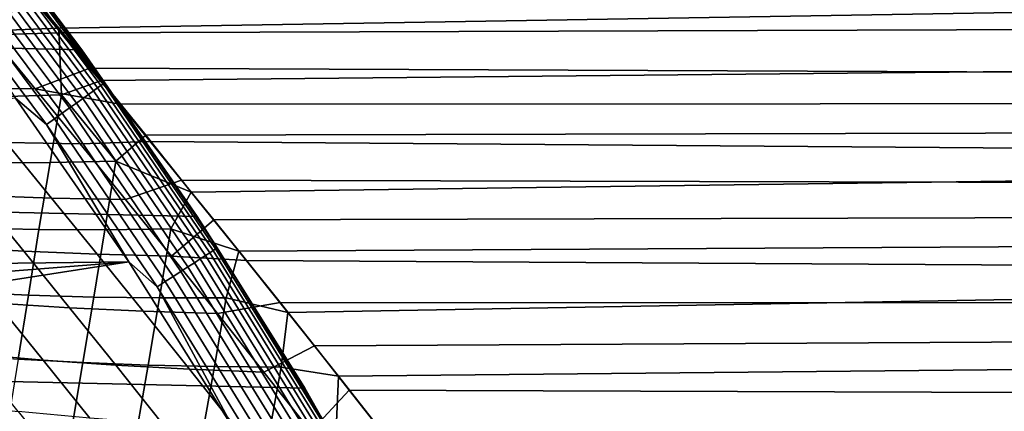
# Model space of a CAD drawing. Header units: metres. Extents: x -28 to 70, y -218 to 28.
# Tile 403 of 463: x 21.87 to 27.87, y 13.96 to 16.35. Entities that reach past the tile are written whole.
import ezdxf

# ---------------------------------------------------------------- set-up
doc = ezdxf.new("R2010")
doc.units = ezdxf.units.M
doc.layers.add('solid_10_261_432_XXX', color=7, linetype='CONTINUOUS')

msp = doc.modelspace()

# ---------------------------------------------------------------- linework, layer by layer
at = {"layer": 'solid_10_261_432_XXX'}
for points in [[(-20.709469, 18.093311, -5), (21.500359, 17.145975, -5), (22.247959, 16.164106, -5), (-21.500359, 17.145975, -5)], [(-21.500359, 17.145975, -5), (22.247959, 16.164106, -5), (22.95075, 15.149687, -5), (-22.247959, 16.164106, -5)], [(21.500364, 17.145971, -0.5), (22.247965, 16.164097, -0.5), (22.247959, 16.164106, -5), (21.500359, 17.145975, -5)], [(21.659161, 16.939146, -0.440391), (22.247965, 16.164097, -0.5), (21.500364, 17.145971, -0.5)], [(21.636526, 16.921444, -0.323206), (22.363842, 15.947826, -0.323206), (22.378428, 15.958227, -0.380929), (21.650639, 16.93248, -0.380929)], [(22.387236, 15.964509, -0.440391), (21.659161, 16.939146, -0.440391), (21.650639, 16.93248, -0.380929), (22.378428, 15.958227, -0.380929)], [(22.387236, 15.964509, -0.440391), (22.247965, 16.164097, -0.5), (21.659161, 16.939146, -0.440391)], [(22.318274, 15.915331, -0.216316), (21.59244, 16.886965, -0.216316), (21.563108, 16.864025, -0.16871), (22.287956, 15.893711, -0.16871)], [(22.343693, 15.933457, -0.268066), (21.617033, 16.906199, -0.268066), (21.59244, 16.886965, -0.216316), (22.318274, 15.915331, -0.216316)], [(22.363842, 15.947826, -0.323206), (21.636526, 16.921444, -0.323206), (21.617033, 16.906199, -0.268066), (22.343693, 15.933457, -0.268066)], [(22.214464, 15.841304, -0.088645), (21.492006, 16.808418, -0.088645), (21.451275, 16.776564, -0.057356), (22.172363, 15.811281, -0.057356)], [(22.253183, 15.868915, -0.125945), (21.529467, 16.837715, -0.125945), (21.492006, 16.808418, -0.088645), (22.214464, 15.841304, -0.088645)], [(22.287956, 15.893711, -0.16871), (21.563108, 16.864025, -0.16871), (21.529467, 16.837715, -0.125945), (22.253183, 15.868915, -0.125945)], [(21.855061, 16.600391, 125.154686), (22.107264, 16.296843, 125.593658), (54.200001, 16.825071, 124.812813)], [(22.367754, 15.978167, 126.029053), (54.200001, 16.291519, 125.601135), (54.200001, 16.825071, 124.812813), (22.107264, 16.296843, 125.593658)], [(22.172363, 15.811281, -0.057356), (21.451275, 16.776564, -0.057356), (21.407867, 16.742615, -0.032535), (22.127495, 15.779285, -0.032535)], [(22.080517, 15.745786, -0.014544), (21.362417, 16.707069, -0.014544), (21.31559, 16.670446, -0.003646), (22.032116, 15.71127, -0.003646)], [(22.127495, 15.779285, -0.032535), (21.407867, 16.742615, -0.032535), (21.362417, 16.707069, -0.014544), (22.080517, 15.745786, -0.014544)], [(22.032116, 15.71127, -0.003646), (21.31559, 16.670446, -0.003646), (21.843227, 15.870522)], [(21.690155, 16.256094, 102.335831), (21.421984, 16.578392, 102.799515), (21.94866, 16.474131, 102.659676), (22.120071, 16.267761, 102.36557)], [(21.798252, 16.284491, 125.615227), (22.107264, 16.296843, 125.593658), (21.855061, 16.600391, 125.154686)], [(22.120071, 16.267761, 102.36557), (21.94866, 16.474131, 102.659676), (69.439003, 16.425947, 102.589996)], [(22.296535, 16.05439, 102.072868), (22.120071, 16.267761, 102.36557), (69.439003, 16.425947, 102.589996), (69.439003, 15.857315, 101.812073)], [(21.961994, 15.927502, 101.890457), (21.690155, 16.256094, 102.335831), (22.120071, 16.267761, 102.36557), (22.296535, 16.05439, 102.072868)], [(21.723684, 15.879414, 126.196014), (22.123711, 15.890895, 126.150452), (22.107264, 16.296843, 125.593658), (21.798252, 16.284491, 125.615227)], [(22.123711, 15.890895, 126.150452), (22.367754, 15.978167, 126.029053), (22.107264, 16.296843, 125.593658)], [(22.636627, 15.64515, 126.459106), (54.200001, 15.721062, 126.363182), (54.200001, 16.291519, 125.601135), (22.367754, 15.978167, 126.029053)], [(21.511839, 15.932145, 101.855492), (21.240936, 16.258738, 102.299675), (21.690155, 16.256094, 102.335831), (21.961994, 15.927502, 101.890457)], [(-22.247959, 16.164106, -5), (22.95075, 15.149687, -5), (23.60734, 14.104733, -5), (-22.95075, 15.149687, -5)], [(22.247965, 16.164097, -0.5), (22.950764, 15.14967, -0.5), (22.95075, 15.149687, -5), (22.247959, 16.164106, -5)], [(22.387236, 15.964509, -0.440391), (22.950764, 15.14967, -0.5), (22.247965, 16.164097, -0.5)], [(21.961994, 15.927502, 101.890457), (22.296535, 16.05439, 102.072868), (22.477901, 15.834008, 101.781807)], [(22.477901, 15.834008, 101.781807), (22.296535, 16.05439, 102.072868), (69.439003, 15.857315, 101.812073)], [(22.455183, 15.48678, 126.662941), (22.636627, 15.64515, 126.459106), (22.367754, 15.978167, 126.029053), (22.123711, 15.890895, 126.150452)], [(21.785862, 15.600008, 101.428734), (21.511839, 15.932145, 101.855492), (21.961994, 15.927502, 101.890457), (22.236855, 15.593172, 101.462379)], [(22.236855, 15.593172, 101.462379), (21.961994, 15.927502, 101.890457), (22.477901, 15.834008, 101.781807), (22.664221, 15.606552, 101.492584)], [(23.000416, 14.912541, -0.216316), (22.318274, 15.915331, -0.216316), (22.287956, 15.893711, -0.16871), (22.969173, 14.892284, -0.16871)], [(23.026613, 14.929526, -0.268066), (22.343693, 15.933457, -0.268066), (22.318274, 15.915331, -0.216316), (23.000416, 14.912541, -0.216316)], [(23.047379, 14.942989, -0.323206), (22.363842, 15.947826, -0.323206), (22.343693, 15.933457, -0.268066), (23.026613, 14.929526, -0.268066)], [(22.363842, 15.947826, -0.323206), (23.047379, 14.942989, -0.323206), (23.06241, 14.952735, -0.380929), (22.378428, 15.958227, -0.380929)], [(23.071487, 14.958621, -0.440391), (22.387236, 15.964509, -0.440391), (22.378428, 15.958227, -0.380929), (23.06241, 14.952735, -0.380929)], [(23.071487, 14.958621, -0.440391), (22.950764, 15.14967, -0.5), (22.387236, 15.964509, -0.440391)], [(21.843227, 15.870522), (15.922154, 15.181733), (16.278936, 14.798521), (22.533245, 14.87457)], [(21.6542, 15.476329, 126.762672), (22.053223, 15.478545, 126.704178), (22.123711, 15.890895, 126.150452), (21.723684, 15.879414, 126.196014)], [(22.032116, 15.71127, -0.003646), (21.843227, 15.870522), (22.533245, 14.87457)], [(22.053223, 15.478545, 126.704178), (22.455183, 15.48678, 126.662941), (22.123711, 15.890895, 126.150452)], [(22.933338, 14.86905, -0.125945), (22.253183, 15.868915, -0.125945), (22.214464, 15.841304, -0.088645), (22.893435, 14.843179, -0.088645)], [(22.969173, 14.892284, -0.16871), (22.287956, 15.893711, -0.16871), (22.253183, 15.868915, -0.125945), (22.933338, 14.86905, -0.125945)], [(22.664221, 15.606552, 101.492584), (22.477901, 15.834008, 101.781807), (69.439003, 15.857315, 101.812073), (69.439003, 15.251874, 101.062447)], [(22.850046, 14.815047, -0.057356), (22.172363, 15.811281, -0.057356), (22.127495, 15.779285, -0.032535), (22.803808, 14.785069, -0.032535)], [(22.893435, 14.843179, -0.088645), (22.214464, 15.841304, -0.088645), (22.172363, 15.811281, -0.057356), (22.850046, 14.815047, -0.057356)], [(22.755394, 14.753679, -0.014544), (22.080517, 15.745786, -0.014544), (22.032116, 15.71127, -0.003646), (22.705513, 14.721338, -0.003646)], [(22.803808, 14.785069, -0.032535), (22.127495, 15.779285, -0.032535), (22.080517, 15.745786, -0.014544), (22.755394, 14.753679, -0.014544)], [(22.705513, 14.721338, -0.003646), (22.032116, 15.71127, -0.003646), (22.533245, 14.87457)], [(22.636627, 15.64515, 126.459106), (22.914644, 15.29823, 126.882706), (54.200001, 15.721062, 126.363182)], [(23.203808, 14.93872, 127.29792), (54.200001, 15.114991, 127.097214), (54.200001, 15.721062, 126.363182), (22.914644, 15.29823, 126.882706)], [(21.61451, 15.278918, 100.965515), (21.338478, 15.613516, 101.37532), (21.785862, 15.600008, 101.428734), (22.062355, 15.262863, 101.018341)], [(22.514091, 15.253659, 101.050583), (22.236855, 15.593172, 101.462379), (22.664221, 15.606552, 101.492584), (22.855278, 15.372017, 101.205429)], [(22.455183, 15.48678, 126.662941), (22.914644, 15.29823, 126.882706), (22.636627, 15.64515, 126.459106)], [(22.855278, 15.372017, 101.205429), (22.664221, 15.606552, 101.492584), (69.439003, 15.251874, 101.062447)], [(22.062355, 15.262863, 101.018341), (21.785862, 15.600008, 101.428734), (22.236855, 15.593172, 101.462379), (22.514091, 15.253659, 101.050583)], [(21.985973, 15.071134, 127.243759), (22.386618, 15.06965, 127.188667), (22.455183, 15.48678, 126.662941), (22.053223, 15.478545, 126.704178)], [(22.386618, 15.06965, 127.188667), (22.790462, 15.074331, 127.151558), (22.914644, 15.29823, 126.882706), (22.455183, 15.48678, 126.662941)], [(21.588976, 15.078785, 127.316322), (21.985973, 15.071134, 127.243759), (22.053223, 15.478545, 126.704178), (21.6542, 15.476329, 126.762672)], [(22.79332, 14.909135, 100.654106), (22.514091, 15.253659, 101.050583), (22.855278, 15.372017, 101.205429), (23.05105, 15.13035, 100.920532)], [(23.05105, 15.13035, 100.920532), (22.855278, 15.372017, 101.205429), (69.439003, 15.251874, 101.062447)], [(21.449207, 14.965272, 100.498322), (21.171133, 15.301872, 100.892746), (21.61451, 15.278918, 100.965515), (21.892689, 14.939563, 100.571144)], [(21.892689, 14.939563, 100.571144), (21.61451, 15.278918, 100.965515), (22.062355, 15.262863, 101.018341), (22.340921, 14.92086, 100.623299)], [(22.340921, 14.92086, 100.623299), (22.062355, 15.262863, 101.018341), (22.514091, 15.253659, 101.050583), (22.79332, 14.909135, 100.654106)], [(22.790462, 15.074331, 127.151558), (23.203808, 14.93872, 127.29792), (22.914644, 15.29823, 126.882706)], [(23.251406, 14.881578, 100.638168), (23.05105, 15.13035, 100.920532), (69.439003, 15.251874, 101.062447), (69.439003, 14.61103, 100.34285)], [(-22.95075, 15.149687, -5), (23.60734, 14.104733, -5), (24.216385, 13.031374, -5), (-23.60734, 14.104733, -5)], [(22.79332, 14.909135, 100.654106), (23.05105, 15.13035, 100.920532), (23.251406, 14.881578, 100.638168)], [(22.950764, 15.14967, -0.5), (23.60734, 14.104733, -0.5), (23.60734, 14.104733, -5), (22.95075, 15.149687, -5)], [(23.071487, 14.958621, -0.440391), (23.60734, 14.104733, -0.5), (22.950764, 15.14967, -0.5)], [(21.527311, 14.689534, 127.859108), (21.921207, 14.671768, 127.771477), (21.985973, 15.071134, 127.243759), (21.588976, 15.078785, 127.316322)], [(21.921207, 14.671768, 127.771477), (22.319458, 14.660227, 127.701416), (22.386618, 15.06965, 127.188667), (21.985973, 15.071134, 127.243759)], [(22.319458, 14.660227, 127.701416), (22.721607, 14.654925, 127.649475), (22.790462, 15.074331, 127.151558), (22.386618, 15.06965, 127.188667)], [(22.721607, 14.654925, 127.649475), (23.127201, 14.655876, 127.616211), (23.203808, 14.93872, 127.29792), (22.790462, 15.074331, 127.151558)], [(23.203808, 14.93872, 127.29792), (23.502819, 14.565524, 127.705673), (54.200001, 15.114991, 127.097214)], [(23.81131, 14.178227, 128.105957), (54.200001, 14.474681, 127.801582), (54.200001, 15.114991, 127.097214), (23.502819, 14.565524, 127.705673)], [(21.729467, 14.623496, 100.118477), (21.449207, 14.965272, 100.498322), (21.892689, 14.939563, 100.571144), (22.172991, 14.595017, 100.191269)], [(23.047379, 14.942989, -0.323206), (23.685799, 13.908901, -0.323206), (23.701246, 13.917973, -0.380929), (23.06241, 14.952735, -0.380929)], [(23.710575, 13.92345, -0.440391), (23.071487, 14.958621, -0.440391), (23.06241, 14.952735, -0.380929), (23.701246, 13.917973, -0.380929)], [(23.710575, 13.92345, -0.440391), (23.60734, 14.104733, -0.5), (23.071487, 14.958621, -0.440391)], [(22.172991, 14.595017, 100.191269), (21.892689, 14.939563, 100.571144), (22.340921, 14.92086, 100.623299), (22.621534, 14.573606, 100.242699)], [(22.621534, 14.573606, 100.242699), (22.340921, 14.92086, 100.623299), (22.79332, 14.909135, 100.654106), (23.074497, 14.559248, 100.272072)], [(23.074497, 14.559248, 100.272072), (22.79332, 14.909135, 100.654106), (23.251406, 14.881578, 100.638168), (23.455997, 14.625818, 100.358688)], [(23.605427, 13.861705, -0.16871), (22.969173, 14.892284, -0.16871), (22.933338, 14.86905, -0.125945), (23.568598, 13.840078, -0.125945)], [(23.637535, 13.88056, -0.216316), (23.000416, 14.912541, -0.216316), (22.969173, 14.892284, -0.16871), (23.605427, 13.861705, -0.16871)], [(23.664457, 13.896369, -0.268066), (23.026613, 14.929526, -0.268066), (23.000416, 14.912541, -0.216316), (23.637535, 13.88056, -0.216316)], [(23.685799, 13.908901, -0.323206), (23.047379, 14.942989, -0.323206), (23.026613, 14.929526, -0.268066), (23.664457, 13.896369, -0.268066)], [(23.127201, 14.655876, 127.616211), (23.502819, 14.565524, 127.705673), (23.203808, 14.93872, 127.29792)], [(22.533245, 14.87457), (16.278936, 14.798521), (16.626482, 14.406945)], [(22.533245, 14.87457), (16.626482, 14.406945), (16.964634, 14.007185)], [(22.533245, 14.87457), (16.964634, 14.007185), (17.293175, 13.599487), (23.177908, 13.84863)], [(22.705513, 14.721338, -0.003646), (22.533245, 14.87457), (23.177908, 13.84863)], [(23.52759, 13.815997, -0.088645), (22.893435, 14.843179, -0.088645), (22.850046, 14.815047, -0.057356), (23.483, 13.789813, -0.057356)], [(23.568598, 13.840078, -0.125945), (22.933338, 14.86905, -0.125945), (22.893435, 14.843179, -0.088645), (23.52759, 13.815997, -0.088645)], [(23.455997, 14.625818, 100.358688), (23.251406, 14.881578, 100.638168), (69.439003, 14.61103, 100.34285)], [(23.435482, 13.761909, -0.032535), (22.803808, 14.785069, -0.032535), (22.755394, 14.753679, -0.014544), (23.385727, 13.732691, -0.014544)], [(23.483, 13.789813, -0.057356), (22.850046, 14.815047, -0.057356), (22.803808, 14.785069, -0.032535), (23.435482, 13.761909, -0.032535)], [(23.385727, 13.732691, -0.014544), (22.755394, 14.753679, -0.014544), (22.705513, 14.721338, -0.003646), (23.334463, 13.702588, -0.003646)], [(23.334463, 13.702588, -0.003646), (22.705513, 14.721338, -0.003646), (23.177908, 13.84863)], [(21.574301, 14.314339, 99.658287), (21.291563, 14.659054, 100.025047), (21.729467, 14.623496, 100.118477), (22.011921, 14.276034, 99.752235)], [(21.468723, 14.310443, 128.393143), (21.858402, 14.282641, 128.289581), (21.921207, 14.671768, 127.771477), (21.527311, 14.689534, 127.859108)], [(21.858402, 14.282641, 128.289581), (22.253141, 14.261045, 128.203583), (22.319458, 14.660227, 127.701416), (21.921207, 14.671768, 127.771477)], [(22.253141, 14.261045, 128.203583), (22.652472, 14.245679, 128.135757), (22.721607, 14.654925, 127.649475), (22.319458, 14.660227, 127.701416)], [(22.652472, 14.245679, 128.135757), (23.055931, 14.23657, 128.086655), (23.127201, 14.655876, 127.616211), (22.721607, 14.654925, 127.649475)], [(23.055931, 14.23657, 128.086655), (23.463057, 14.233745, 128.05687), (23.502819, 14.565524, 127.705673), (23.127201, 14.655876, 127.616211)], [(22.011921, 14.276034, 99.752235), (21.729467, 14.623496, 100.118477), (22.172991, 14.595017, 100.191269), (22.455418, 14.24481, 99.824936)], [(22.455418, 14.24481, 99.824936), (22.172991, 14.595017, 100.191269), (22.621534, 14.573606, 100.242699), (22.904181, 14.220667, 99.875633)], [(23.357603, 14.203606, 99.903603), (23.074497, 14.559248, 100.272072), (23.455997, 14.625818, 100.358688), (23.664925, 14.363021, 100.082253)], [(23.664925, 14.363021, 100.082253), (23.455997, 14.625818, 100.358688), (69.439003, 14.61103, 100.34285)], [(23.877626, 14.093331, 99.809227), (23.664925, 14.363021, 100.082253), (69.439003, 14.61103, 100.34285), (69.439003, 13.936269, 99.654953)], [(22.904181, 14.220667, 99.875633), (22.621534, 14.573606, 100.242699), (23.074497, 14.559248, 100.272072), (23.357603, 14.203606, 99.903603)], [(23.463057, 14.233745, 128.05687), (23.81131, 14.178227, 128.105957), (23.502819, 14.565524, 127.705673)], [(24.128246, 13.775212, 128.499771), (54.200001, 13.80158, 128.474686), (54.200001, 14.474681, 127.801582), (23.81131, 14.178227, 128.105957)], [(23.642628, 13.841818, 99.547813), (23.357603, 14.203606, 99.903603), (23.664925, 14.363021, 100.082253), (23.877626, 14.093331, 99.809227)], [(21.859295, 13.963322, 99.304222), (21.574301, 14.314339, 99.658287), (22.011921, 14.276034, 99.752235), (22.296572, 13.922377, 99.398621)], [(21.79776, 13.904545, 128.800583), (22.187851, 13.873195, 128.697876), (22.253141, 14.261045, 128.203583), (21.858402, 14.282641, 128.289581)], [(22.296572, 13.922377, 99.398621), (22.011921, 14.276034, 99.752235), (22.455418, 14.24481, 99.824936), (22.739967, 13.888469, 99.471199)], [(22.187851, 13.873195, 128.697876), (22.58322, 13.847999, 128.613266), (22.652472, 14.245679, 128.135757), (22.253141, 14.261045, 128.203583)], [(22.739967, 13.888469, 99.471199), (22.455418, 14.24481, 99.824936), (22.904181, 14.220667, 99.875633), (23.18886, 13.861611, 99.521187)], [(22.58322, 13.847999, 128.613266), (22.983397, 13.828992, 128.547333), (23.055931, 14.23657, 128.086655), (22.652472, 14.245679, 128.135757)], [(22.983397, 13.828992, 128.547333), (23.387907, 13.816209, 128.500702), (23.463057, 14.233745, 128.05687), (23.055931, 14.23657, 128.086655)], [(23.387907, 13.816209, 128.500702), (23.796278, 13.809685, 128.473953), (23.81131, 14.178227, 128.105957), (23.463057, 14.233745, 128.05687)], [(23.18886, 13.861611, 99.521187), (22.904181, 14.220667, 99.875633), (23.357603, 14.203606, 99.903603), (23.642628, 13.841818, 99.547813)], [(23.796278, 13.809685, 128.473953), (24.128246, 13.775212, 128.499771), (23.81131, 14.178227, 128.105957)], [(-23.60734, 14.104733, -5), (24.216385, 13.031374, -5), (24.776649, 11.93179, -5), (-24.216385, 13.031374, -5)], [(23.60734, 14.104733, -0.5), (24.216375, 13.031393, -0.5), (24.216385, 13.031374, -5), (23.60734, 14.104733, -5)], [(23.710575, 13.92345, -0.440391), (24.216375, 13.031393, -0.5), (23.60734, 14.104733, -0.5)], [(23.642628, 13.841818, 99.547813), (23.877626, 14.093331, 99.809227), (24.094166, 13.81676, 99.53981)], [(24.094166, 13.81676, 99.53981), (23.877626, 14.093331, 99.809227), (69.439003, 13.936269, 99.654953)], [(21.716656, 13.655839, 98.845482), (21.428761, 14.011292, 99.188766), (21.859295, 13.963322, 99.304222), (22.146557, 13.605458, 98.961845)]]:
    msp.add_3dface(points, dxfattribs=at)

doc.saveas('drawing.dxf')
